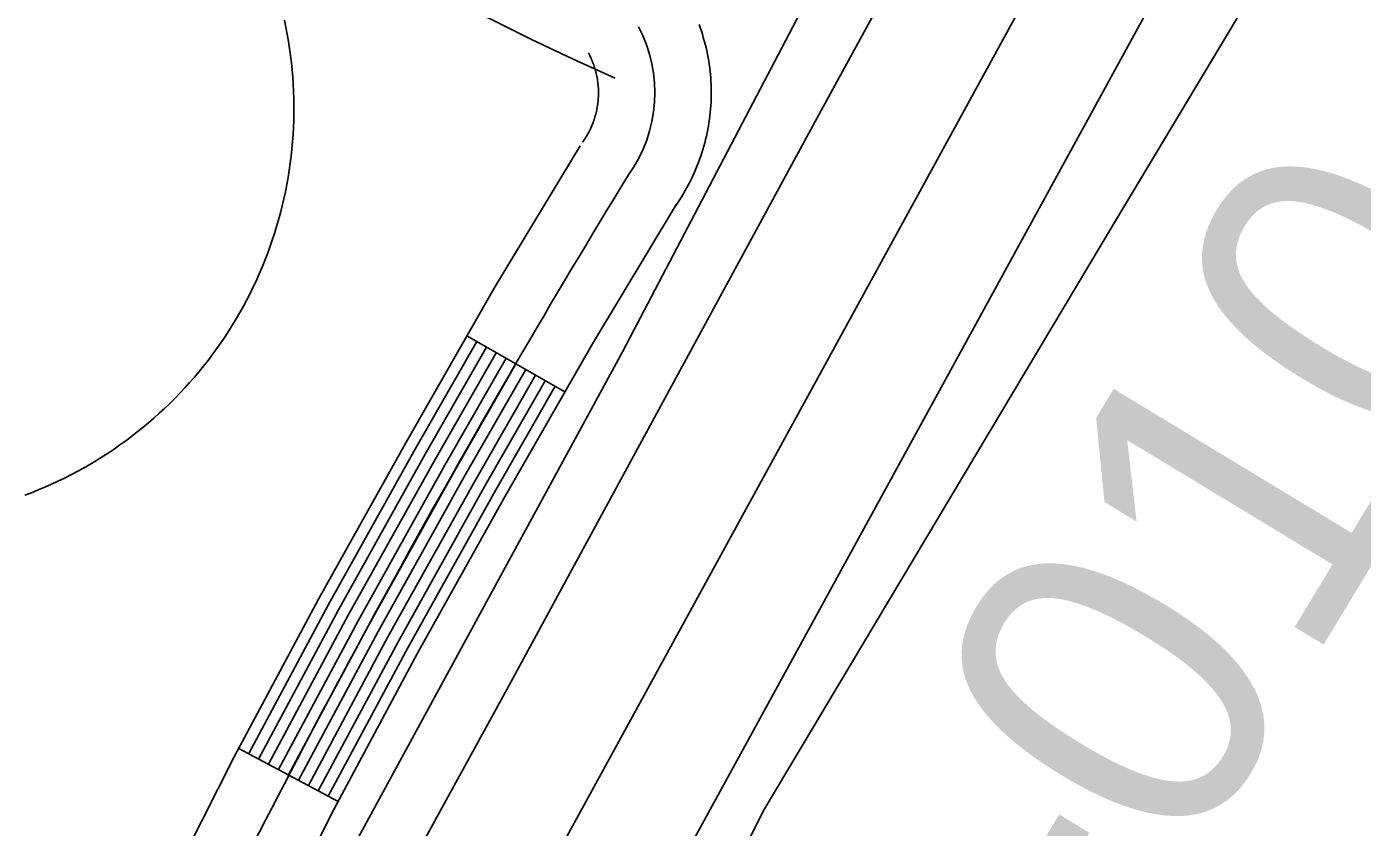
# Model space of a CAD drawing. Extents: x 3568792 to 3606828, y 529143 to 554785.
# Drawn here: x 3574608.9 to 3574964.2, y 545289.1 to 545502.1 of the extents above; entities that cross this region are included whole.
import ezdxf

# ---------------------------------------------------------------- set-up
doc = ezdxf.new("R2010")
doc.units = 0
for name, color, linetype in [('V-DOMW-TANK', 7, 'Continuous'), ('V-RIVR-RANG-IDEN', 7, 'Continuous'), ('V-ROAD-CNTR', 7, 'Continuous'), ('V-SITE-VEGE', 7, 'Continuous'), ('V-UTIL-LINE', 7, 'Continuous')]:
    doc.layers.add(name, color=color, linetype=linetype)

msp = doc.modelspace()

# ---------------------------------------------------------------- linework, layer by layer
at = {"layer": 'V-DOMW-TANK'}
msp.add_lwpolyline([(3574677.46, 545503.87), (3574677.85, 545501.99), (3574678.21, 545500.11), (3574678.54, 545498.22), (3574678.83, 545496.33), (3574679.1, 545494.43), (3574679.33, 545492.53), (3574679.52, 545490.62), (3574679.68, 545488.71), (3574679.81, 545486.8), (3574679.91, 545484.89), (3574679.97, 545482.97), (3574680, 545481.06), (3574679.99, 545479.14), (3574679.95, 545477.23), (3574679.88, 545475.32), (3574679.78, 545473.4), (3574679.64, 545471.49), (3574679.46, 545469.58), (3574679.26, 545467.68), (3574679.02, 545465.78), (3574678.75, 545463.88), (3574678.45, 545461.99), (3574678.11, 545460.1), (3574677.74, 545458.22), (3574677.33, 545456.35), (3574676.9, 545454.48), (3574676.43, 545452.62), (3574675.93, 545450.77), (3574675.4, 545448.93), (3574674.83, 545447.1), (3574674.23, 545445.29), (3574673.61, 545443.47), (3574672.95, 545441.67), (3574672.25, 545439.88), (3574671.53, 545438.11), (3574670.78, 545436.35), (3574670, 545434.6), (3574669.18, 545432.87), (3574668.34, 545431.15), (3574667.46, 545429.44), (3574666.56, 545427.75), (3574665.62, 545426.08), (3574664.66, 545424.42), (3574663.67, 545422.78), (3574662.65, 545421.16), (3574661.6, 545419.56), (3574660.53, 545417.97), (3574659.43, 545416.41), (3574658.29, 545414.86), (3574657.14, 545413.33), (3574655.95, 545411.83), (3574654.75, 545410.34), (3574653.51, 545408.87), (3574652.25, 545407.43), (3574650.96, 545406.01), (3574649.65, 545404.61), (3574648.32, 545403.23), (3574646.96, 545401.89), (3574645.58, 545400.56), (3574644.17, 545399.26), (3574642.75, 545397.98), (3574641.3, 545396.72), (3574639.83, 545395.5), (3574638.33, 545394.3), (3574636.82, 545393.12), (3574635.29, 545391.97), (3574633.73, 545390.85), (3574632.16, 545389.75), (3574630.57, 545388.69), (3574628.96, 545387.65), (3574627.33, 545386.64), (3574625.69, 545385.65), (3574624.03, 545384.7), (3574622.35, 545383.78), (3574620.66, 545382.88), (3574618.95, 545382.01), (3574617.22, 545381.18), (3574615.48, 545380.37), (3574613.73, 545379.6), (3574611.96, 545378.86), (3574610.19, 545378.14), (3574608.4, 545377.46)], dxfattribs=at)
at = {"layer": 'V-ROAD-CNTR'}
for p, q in [((3574726.02, 545419.86), (3574752.06, 545404.96)), ((3574665.31, 545310.11), (3574691.76, 545295.96))]:
    msp.add_line(p, q, dxfattribs=at)
for points in [[(3574678.59, 546490.05), (3575123.45, 546255.91), (3575223.94, 546148.9), (3575228.49, 546135.75), (3575230.61, 546121.88), (3575230.3, 546109.61), (3575228.45, 546103.51), (3575135.1, 545923.32), (3574752.8, 545224.48), (3574641.31, 545019.62)], [(3574667.22, 546462.13), (3575105.02, 546231.71), (3575197.68, 546133.03), (3575199.24, 546128.52), (3575200.55, 546119.98), (3575200.41, 546114.43), (3575200.54, 546114.86), (3575108.62, 545937.42), (3574726.47, 545238.85), (3574280.38, 544419.16)], [(3574765.49, 545488.44), (3574754.23, 545493.49), (3574743.03, 545498.82), (3574732.01, 545504.31), (3574720.93, 545509.98), (3574709.99, 545515.9), (3574699.28, 545521.95), (3574688.53, 545528.17), (3574677.91, 545534.66), (3574667.52, 545541.26), (3574663.98, 545543.56)], [(3574781.17, 545453.97), (3574781.66, 545454.66), (3574782.19, 545455.44), (3574782.66, 545456.16), (3574783.16, 545456.94), (3574783.66, 545457.77), (3574784.09, 545458.51), (3574784.54, 545459.31), (3574784.99, 545460.15), (3574785.4, 545460.96), (3574785.81, 545461.79), (3574786.19, 545462.58), (3574786.56, 545463.4), (3574786.94, 545464.29), (3574787.29, 545465.15), (3574787.61, 545465.97), (3574787.92, 545466.82), (3574788.22, 545467.69), (3574788.52, 545468.57), (3574788.79, 545469.46), (3574789.04, 545470.32), (3574789.28, 545471.2), (3574789.51, 545472.11), (3574789.71, 545472.97), (3574789.91, 545473.88), (3574790.09, 545474.79), (3574790.25, 545475.68), (3574790.39, 545476.57), (3574790.53, 545477.5), (3574790.65, 545478.44), (3574790.74, 545479.29), (3574790.82, 545480.19), (3574790.9, 545481.13), (3574790.95, 545482.07), (3574790.98, 545482.95), (3574791, 545483.86), (3574791, 545484.83), (3574790.99, 545485.71), (3574790.97, 545486.61), (3574790.92, 545487.55), (3574790.86, 545488.46), (3574790.78, 545489.38), (3574790.69, 545490.27), (3574790.59, 545491.16), (3574790.46, 545492.12), (3574790.32, 545493), (3574790.17, 545493.87), (3574789.99, 545494.83), (3574789.8, 545495.7), (3574789.61, 545496.58), (3574789.38, 545497.48), (3574789.16, 545498.35), (3574788.89, 545499.28), (3574788.64, 545500.13), (3574788.37, 545500.96), (3574788.06, 545501.87), (3574787.75, 545502.74)], [(3574756.73, 545471.37), (3574757, 545471.75), (3574757.2, 545472.04), (3574757.45, 545472.42), (3574757.65, 545472.74), (3574757.84, 545473.04), (3574758.06, 545473.43), (3574758.25, 545473.77), (3574758.42, 545474.07), (3574758.6, 545474.43), (3574758.77, 545474.78), (3574758.95, 545475.17), (3574759.12, 545475.53), (3574759.25, 545475.85), (3574759.4, 545476.2), (3574759.55, 545476.6), (3574759.69, 545476.97), (3574759.82, 545477.34), (3574759.94, 545477.7), (3574760.05, 545478.06), (3574760.16, 545478.46), (3574760.27, 545478.84), (3574760.36, 545479.2), (3574760.45, 545479.61), (3574760.54, 545479.98), (3574760.61, 545480.35), (3574760.68, 545480.75), (3574760.75, 545481.16), (3574760.8, 545481.52), (3574760.84, 545481.88), (3574760.89, 545482.32), (3574760.93, 545482.72), (3574760.96, 545483.08), (3574760.98, 545483.45), (3574760.99, 545483.89), (3574761, 545484.28), (3574761, 545484.62), (3574761, 545485.05), (3574760.99, 545485.46), (3574760.97, 545485.81), (3574760.94, 545486.22), (3574760.91, 545486.6), (3574760.87, 545487.01), (3574760.82, 545487.41), (3574760.77, 545487.76), (3574760.71, 545488.16), (3574760.64, 545488.58), (3574760.58, 545488.91), (3574760.49, 545489.31), (3574760.4, 545489.71), (3574760.31, 545490.08), (3574760.21, 545490.48), (3574760.11, 545490.8), (3574759.99, 545491.21), (3574759.86, 545491.62), (3574759.75, 545491.95), (3574759.62, 545492.31), (3574759.46, 545492.72), (3574759.33, 545493.07), (3574759.19, 545493.4), (3574759.02, 545493.77), (3574758.84, 545494.16), (3574758.68, 545494.5), (3574758.51, 545494.83), (3574758.34, 545495.16)], [(3574642.53, 545265.22), (3574664.09, 545307.83), (3574686.56, 545349.83), (3574709.72, 545391.38), (3574733.52, 545432.97), (3574756.11, 545470.42)], [(3574669.3, 545251.68), (3574690.7, 545293.98), (3574712.89, 545335.45), (3574735.85, 545376.63), (3574759.38, 545417.77), (3574781.8, 545454.92)], [(3574667.96, 545308.7), (3574689.19, 545348.39), (3574712.34, 545389.91), (3574728.62, 545418.37)], [(3574670.6, 545307.28), (3574691.83, 545346.95), (3574714.95, 545388.43), (3574731.22, 545416.88)], [(3574673.25, 545305.87), (3574694.46, 545345.51), (3574717.56, 545386.96), (3574733.83, 545415.39)], [(3574675.89, 545304.45), (3574697.09, 545344.08), (3574720.17, 545385.48), (3574736.43, 545413.9)], [(3574678.54, 545303.04), (3574699.73, 545342.64), (3574722.78, 545384), (3574739.04, 545412.41)], [(3574681.18, 545301.62), (3574702.36, 545341.2), (3574725.4, 545382.53), (3574741.64, 545410.92)], [(3574683.83, 545300.21), (3574704.99, 545339.76), (3574728.01, 545381.05), (3574744.24, 545409.43)], [(3574686.47, 545298.79), (3574707.62, 545338.32), (3574730.62, 545379.58), (3574746.85, 545407.94)], [(3574689.12, 545297.38), (3574710.26, 545336.89), (3574733.23, 545378.1), (3574749.45, 545406.45)]]:
    msp.add_lwpolyline(points, dxfattribs=at)
for centre, radius, start, end in [((3574738.54, 545484.55), 37.47, 324.2719, 27.9795), ((3577089.12, 544045.1), 2718.95, 148.57597, 153.49622)]:
    msp.add_arc(centre, radius, start, end, dxfattribs=at)
at = {"layer": 'V-SITE-VEGE'}
msp.add_lwpolyline([(3574647.95, 544990.75), (3574739.46, 545161.43), (3574804.81, 545293.44), (3574898, 545449.6), (3574990.69, 545604.19)], dxfattribs=at)
at = {"layer": 'V-UTIL-LINE'}
for points in [[(3574072.57, 544264.84), (3574137.11, 544278.26), (3574177.53, 544337.08), (3574228, 544398.17), (3574291.95, 544480.26), (3574287.48, 544485.84), (3574304.26, 544542.62), (3574309.01, 544550.29), (3574391.64, 544700.42), (3574473.11, 544845.31), (3574559.31, 545000.69), (3574638.76, 545147.18), (3574737.2, 545326.76), (3574818.63, 545476.88), (3574907.18, 545639.1), (3574931.72, 545683.31), (3574940.79, 545699.64), (3574958.53, 545691.36), (3575066.06, 545887.09), (3575146.67, 546038.8), (3575192.54, 546121.54), (3575196.91, 546126.8), (3575226.89, 546189.71), (3575258.03, 546302.84)], [(3574931.72, 545683.31), (3574917.19, 545691.61), (3574861.79, 545595.94), (3574767.38, 545415.59), (3574674.09, 545244.08), (3574581.58, 545076.2), (3574507.26, 544939), (3574439.29, 544812.7), (3574359.83, 544667.01), (3574300.12, 544559.26), (3574296.97, 544552.81), (3574309.01, 544550.29)]]:
    msp.add_lwpolyline(points, dxfattribs=at)

# ---------------------------------------------------------------- texts
at = {"layer": 'V-RIVR-RANG-IDEN'}
msp.add_text('D-010', height=83, rotation=58.8053, dxfattribs=at).set_placement((3574856.89, 545177.52))

doc.saveas('drawing.dxf')
